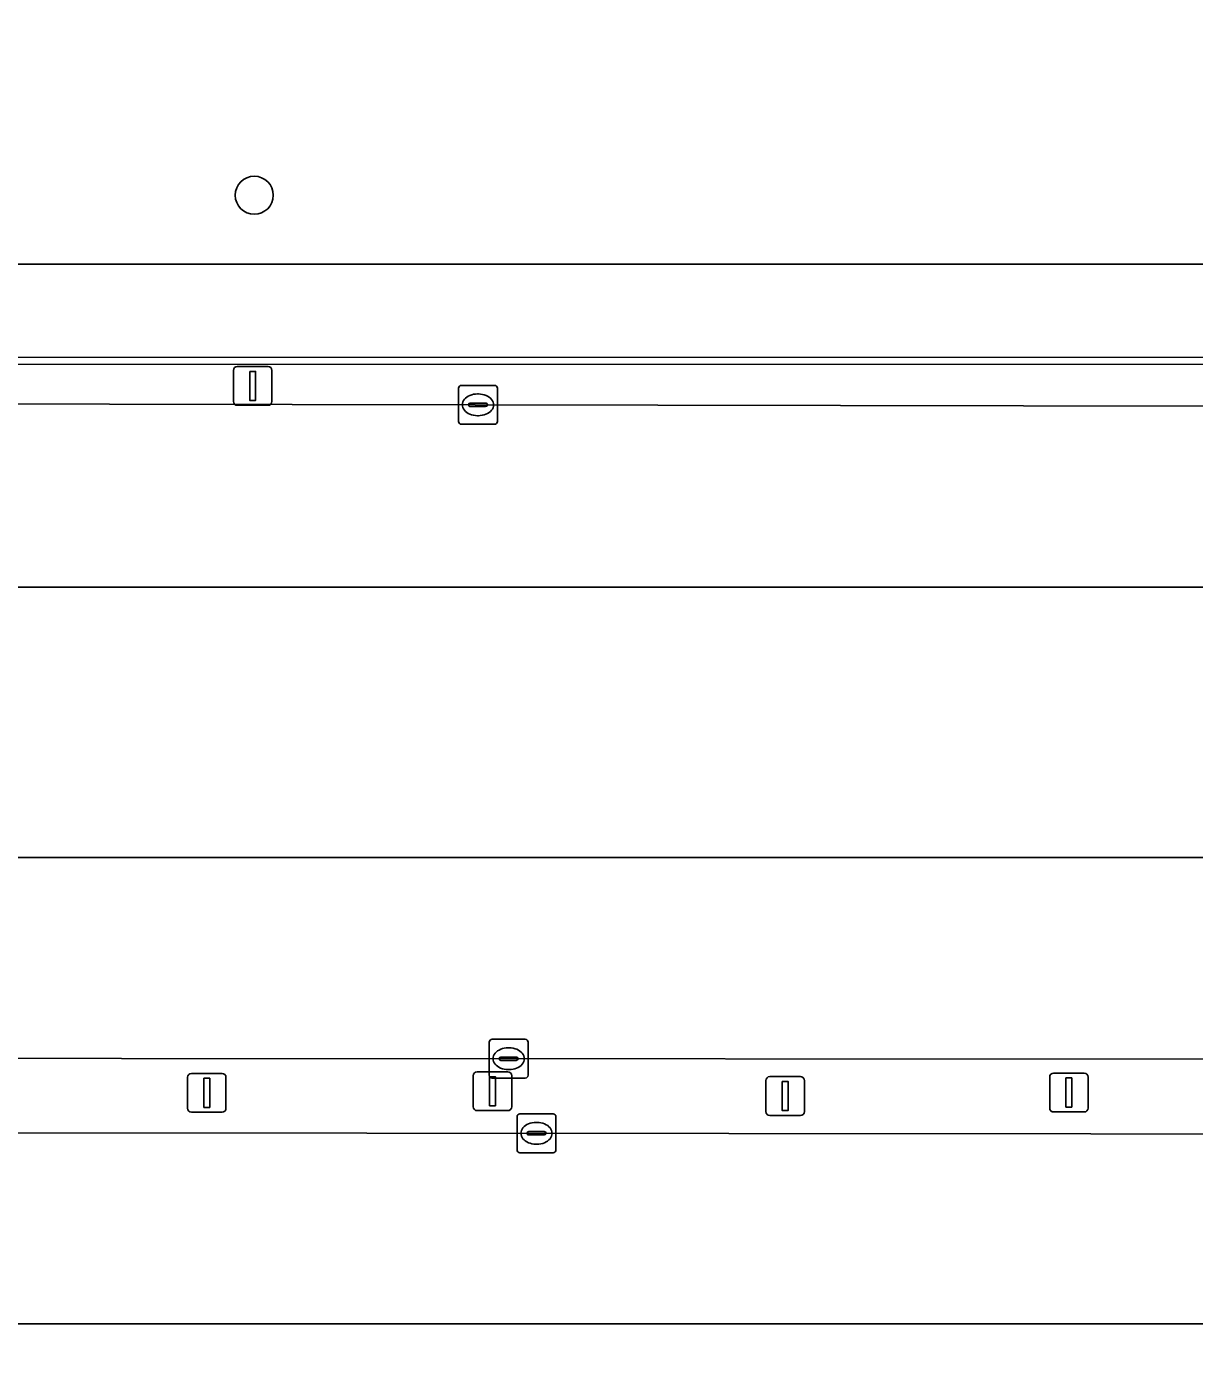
# Model space of a CAD drawing. Extents: x 160203 to 161530, y 379528 to 381797.
# Drawn here: x 161098.44 to 161128.51, y 380857.1 to 380891.34 of the extents above; entities that cross this region are included whole.
import ezdxf

# ---------------------------------------------------------------- set-up
doc = ezdxf.new("R2010")
doc.units = 0
for name, color, linetype in [('IMGEO_Berm_groen', 7, 'Continuous'), ('IMGEO_Boom', 7, 'Continuous'), ('IMGEO_Groenvoorziening', 7, 'Continuous'), ('IMGEO_Hek', 7, 'Continuous'), ('IMGEO_Kolk', 7, 'Continuous'), ('IMGEO_Lichtmast', 7, 'Continuous'), ('IMGEO_Parkeervlak_gesloten', 7, 'Continuous'), ('IMGEO_Rijbaan_lokaal_open', 7, 'Continuous'), ('IMGEO_Vlaggenmast', 7, 'Continuous'), ('IMGEO_Voetpad_open', 7, 'Continuous')]:
    doc.layers.add(name, color=color, linetype=linetype)

msp = doc.modelspace()

# ---------------------------------------------------------------- linework, layer by layer
at = {"layer": 'IMGEO_Berm_groen'}
for points in [[(161191.057, 380880.481), (161191.319, 380882.635), (161191.341, 380882.812), (161025.268, 380882.842)], [(161025.263, 380881.755), (161190.008, 380881.462)], [(161163.067, 380864.74), (161069.788, 380864.795), (161069.369, 380864.741)], [(161069.919, 380862.889), (161163.122, 380862.797)]]:
    msp.add_lwpolyline(points, dxfattribs=at)
at = {"layer": 'IMGEO_Boom'}
msp.add_circle((161104.306, 380887.001), 0.489, dxfattribs=at)
at = {"layer": 'IMGEO_Groenvoorziening'}
msp.add_lwpolyline([(161191.741, 380886.101), (161191.851, 380892.012), (161192.068, 380896.334), (161191.067, 380896.343), (161170.148, 380908.217), (161169.794, 380908.592), (161169.291, 380909.126), (161164.606, 380908.593), (161160.785, 380907.642), (161152.584, 380905.015), (161134.112, 380898.01), (161127.777, 380896.195), (161120.693, 380895.154), (161098.02, 380895.357), (161088.156, 380895.281), (161066.888, 380894.645), (161053.032, 380894.05), (161046.53, 380893.634), (161045.271, 380892.551), (161037.917, 380886.229), (161036.754, 380885.229), (161188.126, 380885.225)], dxfattribs=at)
at = {"layer": 'IMGEO_Hek'}
msp.add_lwpolyline([(161024.403, 380882.66), (161191.319, 380882.635)], dxfattribs=at)
at = {"layer": 'IMGEO_Kolk'}
for p, q in [((161109.565, 380881.179), (161109.565, 380882.031)), ((161109.64, 380882.105), (161110.492, 380882.105)), ((161110.566, 380882.031), (161110.566, 380881.179)), ((161109.824, 380881.599), (161109.824, 380881.611)), ((161109.867, 380881.648), (161110.265, 380881.648)), ((161110.053, 380881.885), (161110.078, 380881.885)), ((161110.308, 380881.611), (161110.308, 380881.599)), ((161110.262, 380881.562), (161109.864, 380881.562)), ((161110.076, 380881.325), (161110.051, 380881.325)), ((161110.492, 380881.105), (161109.64, 380881.105)), ((161110.357, 380864.344), (161110.357, 380865.196)), ((161110.432, 380865.27), (161111.284, 380865.27)), ((161111.358, 380865.196), (161111.358, 380864.344)), ((161110.659, 380864.813), (161111.057, 380864.813)), ((161110.845, 380865.05), (161110.87, 380865.05)), ((161110.616, 380864.764), (161110.616, 380864.776)), ((161111.054, 380864.727), (161110.656, 380864.727)), ((161110.868, 380864.49), (161110.843, 380864.49)), ((161111.1, 380864.776), (161111.1, 380864.764)), ((161111.284, 380864.27), (161110.432, 380864.27)), ((161111.073, 380862.423), (161111.073, 380863.275)), ((161111.148, 380863.349), (161112, 380863.349)), ((161111.561, 380863.129), (161111.586, 380863.129)), ((161112.074, 380863.275), (161112.074, 380862.423)), ((161111.332, 380862.843), (161111.332, 380862.855)), ((161111.77, 380862.806), (161111.372, 380862.806)), ((161111.375, 380862.892), (161111.773, 380862.892)), ((161111.816, 380862.855), (161111.816, 380862.843)), ((161111.584, 380862.569), (161111.559, 380862.569)), ((161112, 380862.349), (161111.148, 380862.349))]:
    msp.add_line(p, q, dxfattribs=at)
for points in [[(161109.565, 380881.179), (161109.565, 380882.031)], [(161109.64, 380882.105), (161110.492, 380882.105)], [(161110.566, 380882.031), (161110.566, 380881.179)], [(161110.492, 380881.105), (161109.64, 380881.105)], [(161110.357, 380864.344), (161110.357, 380865.196)], [(161110.432, 380865.27), (161111.284, 380865.27)], [(161111.358, 380865.196), (161111.358, 380864.344)], [(161111.284, 380864.27), (161110.432, 380864.27)], [(161111.073, 380862.423), (161111.073, 380863.275)], [(161111.148, 380863.349), (161112, 380863.349)], [(161112.074, 380863.275), (161112.074, 380862.423)], [(161112, 380862.349), (161111.148, 380862.349)]]:
    msp.add_lwpolyline(points, dxfattribs=at)
for centre, radius, start, end in [((161109.642, 380882.029), 0.0765, 91.552, 178.448), ((161109.642, 380882.029), 0.0765, 91.552, 178.448), ((161110.49, 380882.029), 0.0765, 1.552, 88.448), ((161110.49, 380882.029), 0.0765, 1.552, 88.448), ((161109.864, 380881.608), 0.0403, 85.8775, 175.7526), ((161109.861, 380881.598), 0.0366, 178.938, 274.7102), ((161110.265, 380881.605), 0.043, 264.8664, 352.4533), ((161110.269, 380881.61), 0.0386, 1.7309, 96.639), ((161109.642, 380881.181), 0.0765, 181.552, 268.448), ((161109.642, 380881.181), 0.0765, 181.552, 268.448), ((161110.49, 380881.181), 0.0765, 271.552, 358.448), ((161110.49, 380881.181), 0.0765, 271.552, 358.448), ((161110.434, 380865.194), 0.0765, 91.552, 178.448), ((161110.434, 380865.194), 0.0765, 91.552, 178.448), ((161111.282, 380865.194), 0.0765, 1.552, 88.448), ((161111.282, 380865.194), 0.0765, 1.552, 88.448), ((161110.656, 380864.773), 0.0403, 85.8775, 175.7526), ((161111.061, 380864.775), 0.0386, 1.7309, 96.639), ((161110.653, 380864.763), 0.0366, 178.938, 274.7102), ((161111.057, 380864.77), 0.043, 264.8664, 352.4533), ((161110.434, 380864.346), 0.0765, 181.552, 268.448), ((161110.434, 380864.346), 0.0765, 181.552, 268.448), ((161111.282, 380864.346), 0.0765, 271.552, 358.448), ((161111.282, 380864.346), 0.0765, 271.552, 358.448), ((161111.15, 380863.273), 0.0765, 91.552, 178.448), ((161111.15, 380863.273), 0.0765, 91.552, 178.448), ((161111.998, 380863.273), 0.0765, 1.552, 88.448), ((161111.998, 380863.273), 0.0765, 1.552, 88.448), ((161111.372, 380862.852), 0.0403, 85.8775, 175.7526), ((161111.369, 380862.842), 0.0366, 178.938, 274.7102), ((161111.773, 380862.849), 0.043, 264.8664, 352.4533), ((161111.777, 380862.854), 0.0386, 1.7309, 96.639), ((161111.15, 380862.425), 0.0765, 181.552, 268.448), ((161111.15, 380862.425), 0.0765, 181.552, 268.448), ((161111.998, 380862.425), 0.0765, 271.552, 358.448), ((161111.998, 380862.425), 0.0765, 271.552, 358.448)]:
    msp.add_arc(centre, radius, start, end, dxfattribs=at)
for centre, major_axis, ratio, start_param, end_param in [((161110.052, 380881.605), (-0.387, 0.002), 0.722429, 4.712389, 7.853982), ((161110.077, 380881.605), (-0.39, 0.002), 0.717154, 1.570796, 4.712389), ((161110.844, 380864.77), (-0.387, 0.002), 0.722429, 4.712389, 7.853982), ((161110.869, 380864.77), (-0.39, 0.002), 0.717154, 1.570796, 4.712389), ((161111.56, 380862.849), (-0.387, 0.002), 0.722429, 4.712389, 7.853982), ((161111.585, 380862.849), (-0.39, 0.002), 0.717154, 1.570796, 4.712389)]:
    msp.add_ellipse(centre, major_axis=major_axis, ratio=ratio, start_param=start_param, end_param=end_param, dxfattribs=at)
at = {"layer": 'IMGEO_Lichtmast'}
for p, q in [((161103.77, 380881.692), (161103.77, 380882.492)), ((161103.77, 380882.492), (161103.77, 380881.692)), ((161103.87, 380882.592), (161104.66, 380882.592)), ((161104.66, 380882.592), (161103.87, 380882.592)), ((161104.76, 380882.492), (161104.76, 380881.692)), ((161104.76, 380881.692), (161104.76, 380882.492)), ((161104.66, 380881.592), (161103.87, 380881.592)), ((161103.87, 380881.592), (161104.66, 380881.592)), ((161117.48, 380863.408), (161117.48, 380864.208)), ((161117.48, 380864.208), (161117.48, 380863.408)), ((161117.58, 380864.308), (161118.37, 380864.308)), ((161118.37, 380864.308), (161117.58, 380864.308)), ((161118.47, 380864.208), (161118.47, 380863.408)), ((161118.47, 380863.408), (161118.47, 380864.208)), ((161118.37, 380863.308), (161117.58, 380863.308)), ((161117.58, 380863.308), (161118.37, 380863.308))]:
    msp.add_line(p, q, dxfattribs=at)
for points in [[(161104.19, 380882.467), (161104.34, 380882.467), (161104.34, 380881.717), (161104.19, 380881.717), (161104.19, 380882.467)], [(161117.9, 380864.183), (161118.05, 380864.183), (161118.05, 380863.433), (161117.9, 380863.433), (161117.9, 380864.183)]]:
    msp.add_lwpolyline(points, dxfattribs=at)
for centre, start, end in [((161103.87, 380882.492), 90, 180), ((161103.87, 380882.492), 90, 180), ((161104.66, 380882.492), 0, 90), ((161104.66, 380882.492), 360, 90), ((161103.87, 380881.692), 180, 270), ((161103.87, 380881.692), 180, 270), ((161104.66, 380881.692), 270, 0), ((161104.66, 380881.692), 270, 0), ((161117.58, 380864.208), 90, 180), ((161117.58, 380864.208), 90, 180), ((161118.37, 380864.208), 0, 90), ((161118.37, 380864.208), 360, 90), ((161117.58, 380863.408), 180, 270), ((161117.58, 380863.408), 180, 270), ((161118.37, 380863.408), 270, 0), ((161118.37, 380863.408), 270, 0)]:
    msp.add_arc(centre, 0.1, start, end, dxfattribs=at)
at = {"layer": 'IMGEO_Parkeervlak_gesloten'}
for points in [[(161190.008, 380881.462), (161025.263, 380881.755)], [(161024.332, 380881.333), (161024.332, 380876.912), (161190.893, 380876.912), (161191.057, 380880.481)], [(161069.108, 380863.066), (161069.108, 380857.943), (161164.402, 380857.943), (161164.402, 380869.951), (161068.443, 380869.951), (161068.443, 380864.741), (161069.369, 380864.741), (161069.788, 380864.795), (161163.067, 380864.74)], [(161163.122, 380862.797), (161069.919, 380862.889)]]:
    msp.add_lwpolyline(points, dxfattribs=at)
at = {"layer": 'IMGEO_Rijbaan_lokaal_open'}
for points in [[(161168.832, 380845.637), (161168.832, 380851.085), (161181.899, 380851.085), (161181.899, 380858.079), (161169.414, 380857.943), (161169.414, 380863.195), (161169.414, 380864.082), (161169.414, 380869.951), (161190.574, 380869.951), (161190.893, 380876.912), (161024.332, 380876.912), (161024.332, 380881.333), (161024.208, 380881.179), (161010.548, 380853.369), (161008.225, 380848.64), (161000.089, 380832.075), (161050.739, 380832.156), (161050.659, 380826.754), (161049.884, 380826.754)], [(161069.369, 380864.741), (161068.443, 380864.741), (161068.443, 380869.951), (161164.402, 380869.951), (161164.402, 380857.943), (161069.108, 380857.943)]]:
    msp.add_lwpolyline(points, dxfattribs=at)
at = {"layer": 'IMGEO_Vlaggenmast'}
for p, q in [((161102.588, 380863.492), (161102.588, 380864.292)), ((161102.588, 380864.292), (161102.588, 380863.492)), ((161102.688, 380864.392), (161103.478, 380864.392)), ((161103.478, 380864.392), (161102.688, 380864.392)), ((161103.578, 380864.292), (161103.578, 380863.492)), ((161103.578, 380863.492), (161103.578, 380864.292)), ((161109.945, 380863.532), (161109.945, 380864.332)), ((161109.945, 380864.332), (161109.945, 380863.532)), ((161110.045, 380864.432), (161110.835, 380864.432)), ((161110.835, 380864.432), (161110.045, 380864.432)), ((161110.935, 380864.332), (161110.935, 380863.532)), ((161110.935, 380863.532), (161110.935, 380864.332)), ((161124.787, 380863.498), (161124.787, 380864.298)), ((161124.787, 380864.298), (161124.787, 380863.498)), ((161124.887, 380864.398), (161125.677, 380864.398)), ((161125.677, 380864.398), (161124.887, 380864.398)), ((161125.777, 380864.298), (161125.777, 380863.498)), ((161125.777, 380863.498), (161125.777, 380864.298)), ((161110.835, 380863.432), (161110.045, 380863.432)), ((161110.045, 380863.432), (161110.835, 380863.432)), ((161103.478, 380863.392), (161102.688, 380863.392)), ((161102.688, 380863.392), (161103.478, 380863.392)), ((161125.677, 380863.398), (161124.887, 380863.398)), ((161124.887, 380863.398), (161125.677, 380863.398))]:
    msp.add_line(p, q, dxfattribs=at)
for points in [[(161103.008, 380864.267), (161103.158, 380864.267), (161103.158, 380863.517), (161103.008, 380863.517), (161103.008, 380864.267)], [(161110.365, 380864.307), (161110.515, 380864.307), (161110.515, 380863.557), (161110.365, 380863.557), (161110.365, 380864.307)], [(161125.207, 380864.273), (161125.357, 380864.273), (161125.357, 380863.523), (161125.207, 380863.523), (161125.207, 380864.273)]]:
    msp.add_lwpolyline(points, dxfattribs=at)
for centre, start, end in [((161102.688, 380864.292), 90, 180), ((161102.688, 380864.292), 90, 180), ((161103.478, 380864.292), 0, 90), ((161103.478, 380864.292), 360, 90), ((161110.045, 380864.332), 90, 180), ((161110.045, 380864.332), 90, 180), ((161110.835, 380864.332), 0, 90), ((161110.835, 380864.332), 360, 90), ((161124.887, 380864.298), 90, 180), ((161124.887, 380864.298), 90, 180), ((161125.677, 380864.298), 0, 90), ((161125.677, 380864.298), 360, 90), ((161102.688, 380863.492), 180, 270), ((161102.688, 380863.492), 180, 270), ((161103.478, 380863.492), 270, 0), ((161103.478, 380863.492), 270, 0), ((161110.045, 380863.532), 180, 270), ((161110.045, 380863.532), 180, 270), ((161110.835, 380863.532), 270, 0), ((161110.835, 380863.532), 270, 0), ((161124.887, 380863.498), 180, 270), ((161124.887, 380863.498), 180, 270), ((161125.677, 380863.498), 270, 0), ((161125.677, 380863.498), 270, 0)]:
    msp.add_arc(centre, 0.1, start, end, dxfattribs=at)
at = {"layer": 'IMGEO_Voetpad_open'}
for points in [[(161021.459, 380882.867), (161025.268, 380882.842), (161191.341, 380882.812), (161191.486, 380884.007), (161191.741, 380886.101)], [(161188.126, 380885.225), (161036.754, 380885.229)]]:
    msp.add_lwpolyline(points, dxfattribs=at)

doc.saveas('drawing.dxf')
